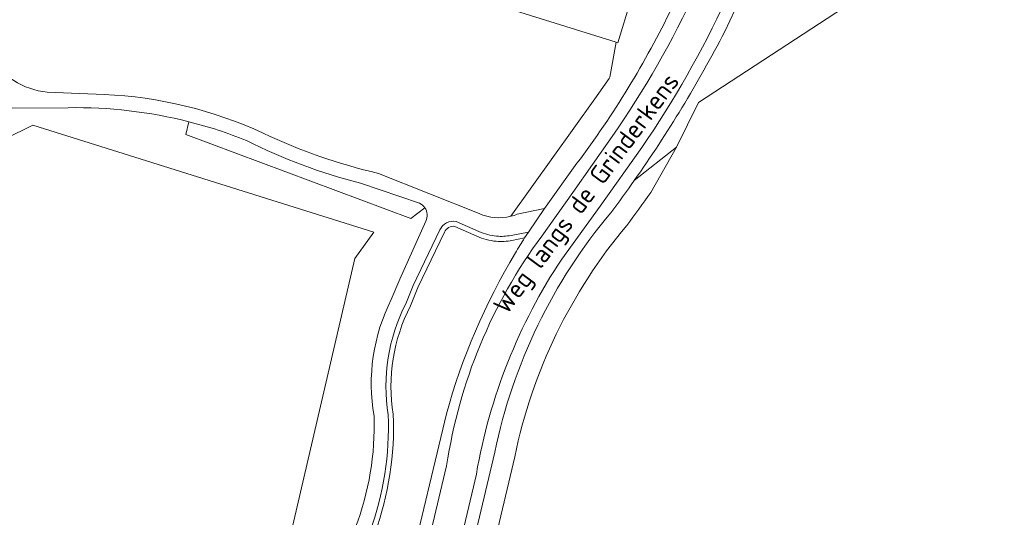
# Model space of a CAD drawing. Extents: x 184422 to 188298, y 343471 to 350189.
# Tile 381 of 513: x 187314 to 187411, y 348652 to 348700. Entities that reach past the tile are written whole.
import ezdxf
from ezdxf.enums import TextEntityAlignment as Align

# ---------------------------------------------------------------- set-up
doc = ezdxf.new("R2010")
doc.units = 0
for name, color, linetype, lineweight in [('B-WA-GR-BEPLANTING_CULTUUR_HEESTERS-GV', 252, 'Continuous', 18), ('B-WA-GR-BOUWLAND-GV', 252, 'Continuous', 13), ('B-WA-OG-TERREIN_CULTUURSCHEIDING-GV', 252, 'Continuous', 18), ('B-WA-OG-TERREIN_ERF-GV', 252, 'Continuous', 18), ('B-WA-OG-TOPOGRAFIE-T18', 252, 'Continuous', 18), ('B-WA-OG-WEG-GV', 252, 'Continuous', 18), ('B-WA-VH-VERHARDING_ASFALT-GV', 252, 'Continuous', 18), ('B-WA-VH-VERHARDING_HALFVERHARDING_GRIND-GV', 252, 'Continuous', 18)]:
    doc.layers.add(name, color=color, linetype=linetype, lineweight=lineweight)
doc.styles.add('NLCS-ISO-M1000-T18', font='NLCS-ISO.ttf', dxfattribs={"height": 1.8})

msp = doc.modelspace()

# ---------------------------------------------------------------- linework, layer by layer
at = {"layer": 'B-WA-GR-BEPLANTING_CULTUUR_HEESTERS-GV', "flags": 128}
for points in [[(187330.956, 348690.278), (187330.642, 348689.022), (187352.633, 348680.804), (187353.996, 348681.876)], [(187330.956, 348690.278), (187330.642, 348689.022), (187352.633, 348680.804), (187353.996, 348681.876)], [(187330.956, 348690.278), (187330.642, 348689.022), (187352.633, 348680.804), (187353.996, 348681.876)], [(187353.49, 348682.302), (187347.717, 348684.269)], [(187353.49, 348682.302), (187347.717, 348684.269)], [(187353.49, 348682.302), (187347.717, 348684.269)], [(187359.289, 348679.547), (187357.07, 348680.523)], [(187359.289, 348679.547), (187357.07, 348680.523)], [(187359.289, 348679.547), (187357.07, 348680.523)], [(187355.474, 348679.694), (187352.86, 348674.273), (187352.141, 348672.48)], [(187355.474, 348679.694), (187352.86, 348674.273), (187352.141, 348672.48)], [(187355.474, 348679.694), (187352.86, 348674.273), (187352.141, 348672.48)], [(187352.596, 348672.272), (187353.318, 348674.071), (187355.929, 348679.487)], [(187352.596, 348672.272), (187353.318, 348674.071), (187355.929, 348679.487)], [(187352.596, 348672.272), (187353.318, 348674.071), (187355.929, 348679.487)], [(187356.923, 348680.042), (187359.083, 348679.091)], [(187356.923, 348680.042), (187359.083, 348679.091)], [(187356.923, 348680.042), (187359.083, 348679.091)], [(187362.519, 348678.675), (187363.755, 348678.91), (187364.13, 348679.49), (187362.424, 348679.166)], [(187362.519, 348678.675), (187363.755, 348678.91), (187364.13, 348679.49), (187362.424, 348679.166)], [(187362.519, 348678.675), (187363.755, 348678.91), (187364.13, 348679.49), (187362.424, 348679.166)]]:
    msp.add_lwpolyline(points, dxfattribs=at)
at = {"layer": 'B-WA-GR-BEPLANTING_CULTUUR_HEESTERS-GV'}
for points in [[(187336.569, 348688.453, 0.032899), (187330.956, 348690.278)], [(187336.569, 348688.453, 0.032899), (187330.956, 348690.278)], [(187336.569, 348688.453, 0.032899), (187330.956, 348690.278)], [(187347.717, 348684.269, -0.055084), (187336.569, 348688.453)], [(187347.717, 348684.269, -0.055084), (187336.569, 348688.453)], [(187347.717, 348684.269, -0.055084), (187336.569, 348688.453)], [(187353.996, 348681.876, 0.126598), (187353.49, 348682.302)], [(187353.996, 348681.876, 0.126598), (187353.49, 348682.302)], [(187353.996, 348681.876, 0.126598), (187353.49, 348682.302)], [(187357.07, 348680.523, 0.35462), (187355.474, 348679.694)], [(187357.07, 348680.523, 0.35462), (187355.474, 348679.694)], [(187357.07, 348680.523, 0.35462), (187355.474, 348679.694)], [(187355.929, 348679.487, -0.342177), (187356.923, 348680.042)], [(187355.929, 348679.487, -0.342177), (187356.923, 348680.042)], [(187355.929, 348679.487, -0.342177), (187356.923, 348680.042)], [(187361.017, 348679.088, -0.08845), (187359.289, 348679.547)], [(187361.017, 348679.088, -0.08845), (187359.289, 348679.547)], [(187361.017, 348679.088, -0.08845), (187359.289, 348679.547)], [(187359.083, 348679.091, 0.087773), (187360.975, 348678.59)], [(187359.083, 348679.091, 0.087773), (187360.975, 348678.59)], [(187359.083, 348679.091, 0.087773), (187360.975, 348678.59)], [(187360.975, 348678.59, 0.069376), (187362.519, 348678.675)], [(187360.975, 348678.59, 0.069376), (187362.519, 348678.675)], [(187360.975, 348678.59, 0.069376), (187362.519, 348678.675)], [(187362.424, 348679.166, -0.069635), (187361.017, 348679.088)], [(187362.424, 348679.166, -0.069635), (187361.017, 348679.088)], [(187362.424, 348679.166, -0.069635), (187361.017, 348679.088)], [(187352.141, 348672.48, 0.159113), (187350.416, 348661.615)], [(187352.141, 348672.48, 0.159113), (187350.416, 348661.615)], [(187352.141, 348672.48, 0.159113), (187350.416, 348661.615)], [(187350.914, 348661.665, -0.159799), (187352.596, 348672.272)], [(187350.914, 348661.665, -0.159799), (187352.596, 348672.272)], [(187350.914, 348661.665, -0.159799), (187352.596, 348672.272)], [(187350.416, 348661.615, -0.096933), (187348.661, 348650.233)], [(187350.416, 348661.615, -0.096933), (187348.661, 348650.233)], [(187350.416, 348661.615, -0.096933), (187348.661, 348650.233)], [(187349.132, 348650.065, 0.09716), (187350.914, 348661.665)], [(187349.132, 348650.065, 0.09716), (187350.914, 348661.665)], [(187349.132, 348650.065, 0.09716), (187350.914, 348661.665)]]:
    msp.add_lwpolyline(points, format="xyb", dxfattribs=at)
at = {"layer": 'B-WA-GR-BOUWLAND-GV', "flags": 128}
for points in [[(187464.341, 348721.463), (187459.01, 348722.902), (187455.628, 348723.447), (187448.079, 348723.549), (187444.777, 348723.228), (187439.08, 348721.923), (187436.234, 348720.74), (187432.07, 348719.008), (187428.385, 348717.47), (187425.4, 348716.182), (187424.207, 348715.667), (187421.86, 348714.654), (187418.887, 348713.405), (187413.891, 348711.536), (187401.83, 348706.159), (187400.448, 348705.067), (187380.759, 348692.15), (187378.607, 348687.801), (187376.09, 348683.366)], [(187464.341, 348721.463), (187459.01, 348722.902), (187455.628, 348723.447), (187448.079, 348723.549), (187444.777, 348723.228), (187439.08, 348721.923), (187436.234, 348720.74), (187432.07, 348719.008), (187428.385, 348717.47), (187425.4, 348716.182), (187424.207, 348715.667), (187421.86, 348714.654), (187418.887, 348713.405), (187413.891, 348711.536), (187401.83, 348706.159), (187400.448, 348705.067), (187380.759, 348692.15), (187378.607, 348687.801), (187376.09, 348683.366)], [(187464.341, 348721.463), (187459.01, 348722.902), (187455.628, 348723.447), (187448.079, 348723.549), (187444.777, 348723.228), (187439.08, 348721.923), (187436.234, 348720.74), (187432.07, 348719.008), (187428.385, 348717.47), (187425.4, 348716.182), (187424.207, 348715.667), (187421.86, 348714.654), (187418.887, 348713.405), (187413.891, 348711.536), (187401.83, 348706.159), (187400.448, 348705.067), (187380.759, 348692.15), (187378.607, 348687.801), (187376.09, 348683.366)], [(187259.811, 348526.97), (187293.83, 348535.152), (187300.044, 348537.314), (187310.257, 348542.605), (187320.078, 348548.757), (187325.415, 348574.983), (187326.644, 348581.437), (187328.793, 348597.78), (187337.857, 348636.807), (187347.171, 348676.906), (187349.011, 348679.483), (187315.708, 348689.941), (187269.955, 348667.359), (187209.582, 348636.947), (187200.146, 348649.014), (187202.611, 348653.656)], [(187259.811, 348526.97), (187293.83, 348535.152), (187300.044, 348537.314), (187310.257, 348542.605), (187320.078, 348548.757), (187325.415, 348574.983), (187326.644, 348581.437), (187328.793, 348597.78), (187337.857, 348636.807), (187347.171, 348676.906), (187349.011, 348679.483), (187315.708, 348689.941), (187269.955, 348667.359), (187209.582, 348636.947), (187200.146, 348649.014), (187202.611, 348653.656)], [(187259.811, 348526.97), (187293.83, 348535.152), (187300.044, 348537.314), (187310.257, 348542.605), (187320.078, 348548.757), (187325.415, 348574.983), (187326.644, 348581.437), (187328.793, 348597.78), (187337.857, 348636.807), (187347.171, 348676.906), (187349.011, 348679.483), (187315.708, 348689.941), (187269.955, 348667.359), (187209.582, 348636.947), (187200.146, 348649.014), (187202.611, 348653.656)], [(187362.781, 348657.519), (187357.677, 348635.925), (187350.944, 348606.161)], [(187362.781, 348657.519), (187357.677, 348635.925), (187350.944, 348606.161)], [(187362.781, 348657.519), (187357.677, 348635.925), (187350.944, 348606.161)]]:
    msp.add_lwpolyline(points, dxfattribs=at)
at = {"layer": 'B-WA-GR-BOUWLAND-GV'}
for points in [[(187376.09, 348683.366, -0.007714), (187373.741, 348680.138)], [(187376.09, 348683.366, -0.007714), (187373.741, 348680.138)], [(187376.09, 348683.366, -0.007714), (187373.741, 348680.138)], [(187373.741, 348680.138, 0.12466), (187362.781, 348657.519)], [(187373.741, 348680.138, 0.12466), (187362.781, 348657.519)], [(187373.741, 348680.138, 0.12466), (187362.781, 348657.519)]]:
    msp.add_lwpolyline(points, format="xyb", dxfattribs=at)
at = {"layer": 'B-WA-OG-TERREIN_CULTUURSCHEIDING-GV', "flags": 128}
for points in [[(187362.406, 348681.033), (187370.614, 348692.526), (187372.029, 348694.507), (187372.085, 348694.634), (187372.709, 348698.06), (187347.481, 348705.967), (187340.921, 348708.037), (187334.866, 348709.914), (187334.517, 348710.024), (187325.651, 348712.808)], [(187362.406, 348681.033), (187370.614, 348692.526), (187372.029, 348694.507), (187372.085, 348694.634), (187372.709, 348698.06), (187347.481, 348705.967), (187340.921, 348708.037), (187334.866, 348709.914), (187334.517, 348710.024), (187325.651, 348712.808)], [(187362.406, 348681.033), (187370.614, 348692.526), (187372.029, 348694.507), (187372.085, 348694.634), (187372.709, 348698.06), (187347.481, 348705.967), (187340.921, 348708.037), (187334.866, 348709.914), (187334.517, 348710.024), (187325.651, 348712.808)], [(187374.455, 348684.517), (187378.607, 348687.801), (187380.759, 348692.15), (187400.448, 348705.067), (187401.83, 348706.159), (187405.876, 348709.358), (187407.794, 348710.683)], [(187374.455, 348684.517), (187378.607, 348687.801), (187380.759, 348692.15), (187400.448, 348705.067), (187401.83, 348706.159), (187405.876, 348709.358), (187407.794, 348710.683)], [(187374.455, 348684.517), (187378.607, 348687.801), (187380.759, 348692.15), (187400.448, 348705.067), (187401.83, 348706.159), (187405.876, 348709.358), (187407.794, 348710.683)], [(187385.273, 348703.306), (187383.308, 348699.092)], [(187385.273, 348703.306), (187383.308, 348699.092)], [(187385.273, 348703.306), (187383.308, 348699.092)], [(187317.11, 348693.179), (187322.68, 348692.943)], [(187317.11, 348693.179), (187322.68, 348692.943)], [(187317.11, 348693.179), (187322.68, 348692.943)], [(187319.163, 348691.653), (187313.668, 348691.623)], [(187319.163, 348691.653), (187313.668, 348691.623)], [(187319.163, 348691.653), (187313.668, 348691.623)], [(187202.611, 348653.656), (187200.146, 348649.014), (187209.582, 348636.947), (187269.955, 348667.359), (187315.708, 348689.941), (187349.011, 348679.483), (187347.171, 348676.906), (187337.857, 348636.807), (187328.793, 348597.78), (187326.644, 348581.437), (187325.415, 348574.983), (187320.078, 348548.757), (187321.929, 348549.916), (187327.564, 348554.202), (187327.589, 348554.225)], [(187202.611, 348653.656), (187200.146, 348649.014), (187209.582, 348636.947), (187269.955, 348667.359), (187315.708, 348689.941), (187349.011, 348679.483), (187347.171, 348676.906), (187337.857, 348636.807), (187328.793, 348597.78), (187326.644, 348581.437), (187325.415, 348574.983), (187320.078, 348548.757), (187321.929, 348549.916), (187327.564, 348554.202), (187327.589, 348554.225)], [(187202.611, 348653.656), (187200.146, 348649.014), (187209.582, 348636.947), (187269.955, 348667.359), (187315.708, 348689.941), (187349.011, 348679.483), (187347.171, 348676.906), (187337.857, 348636.807), (187328.793, 348597.78), (187326.644, 348581.437), (187325.415, 348574.983), (187320.078, 348548.757), (187321.929, 348549.916), (187327.564, 348554.202), (187327.589, 348554.225)], [(187353.996, 348681.876), (187352.633, 348680.804), (187330.642, 348689.022), (187330.956, 348690.278)], [(187353.996, 348681.876), (187352.633, 348680.804), (187330.642, 348689.022), (187330.956, 348690.278)], [(187353.996, 348681.876), (187352.633, 348680.804), (187330.642, 348689.022), (187330.956, 348690.278)], [(187349.476, 348685.228), (187359.311, 348681.297)], [(187349.476, 348685.228), (187359.311, 348681.297)], [(187349.476, 348685.228), (187359.311, 348681.297)], [(187350.723, 348672.894), (187351.554, 348674.899), (187354.101, 348680.54)], [(187350.723, 348672.894), (187351.554, 348674.899), (187354.101, 348680.54)], [(187350.723, 348672.894), (187351.554, 348674.899), (187354.101, 348680.54)], [(187355.929, 348679.487), (187353.318, 348674.071), (187352.596, 348672.272)], [(187355.929, 348679.487), (187353.318, 348674.071), (187352.596, 348672.272)], [(187355.929, 348679.487), (187353.318, 348674.071), (187352.596, 348672.272)], [(187359.083, 348679.091), (187356.923, 348680.042)], [(187359.083, 348679.091), (187356.923, 348680.042)], [(187359.083, 348679.091), (187356.923, 348680.042)], [(187363.755, 348678.91), (187362.519, 348678.675)], [(187363.755, 348678.91), (187362.519, 348678.675)], [(187363.755, 348678.91), (187362.519, 348678.675)], [(187343.671, 348608.309), (187348.77, 348630.942), (187356.116, 348661.705)], [(187343.671, 348608.309), (187348.77, 348630.942), (187356.116, 348661.705)], [(187343.671, 348608.309), (187348.77, 348630.942), (187356.116, 348661.705)]]:
    msp.add_lwpolyline(points, dxfattribs=at)
at = {"layer": 'B-WA-OG-TERREIN_CULTUURSCHEIDING-GV'}
for points in [[(187383.308, 348699.092, -0.033811), (187374.455, 348684.517)], [(187383.308, 348699.092, -0.033811), (187374.455, 348684.517)], [(187383.308, 348699.092, -0.033811), (187374.455, 348684.517)], [(187311.397, 348696.773, 0.237164), (187317.11, 348693.179)], [(187311.397, 348696.773, 0.237164), (187317.11, 348693.179)], [(187311.397, 348696.773, 0.237164), (187317.11, 348693.179)], [(187322.68, 348692.943, -0.09795), (187338.202, 348689.16)], [(187322.68, 348692.943, -0.09795), (187338.202, 348689.16)], [(187322.68, 348692.943, -0.09795), (187338.202, 348689.16)], [(187330.956, 348690.278, 0.066392), (187319.163, 348691.653)], [(187330.956, 348690.278, 0.066392), (187319.163, 348691.653)], [(187330.956, 348690.278, 0.066392), (187319.163, 348691.653)], [(187338.202, 348689.16, 0.052979), (187349.476, 348685.228)], [(187338.202, 348689.16, 0.052979), (187349.476, 348685.228)], [(187338.202, 348689.16, 0.052979), (187349.476, 348685.228)], [(187354.101, 348680.54, 0.274651), (187353.996, 348681.876)], [(187354.101, 348680.54, 0.274651), (187353.996, 348681.876)], [(187354.101, 348680.54, 0.274651), (187353.996, 348681.876)], [(187359.311, 348681.297, 0.164127), (187362.406, 348681.033)], [(187359.311, 348681.297, 0.164127), (187362.406, 348681.033)], [(187359.311, 348681.297, 0.164127), (187362.406, 348681.033)], [(187356.923, 348680.042, 0.342177), (187355.929, 348679.487)], [(187356.923, 348680.042, 0.342177), (187355.929, 348679.487)], [(187356.923, 348680.042, 0.342177), (187355.929, 348679.487)], [(187360.975, 348678.59, -0.087773), (187359.083, 348679.091)], [(187360.975, 348678.59, -0.087773), (187359.083, 348679.091)], [(187360.975, 348678.59, -0.087773), (187359.083, 348679.091)], [(187362.519, 348678.675, -0.069376), (187360.975, 348678.59)], [(187362.519, 348678.675, -0.069376), (187360.975, 348678.59)], [(187362.519, 348678.675, -0.069376), (187360.975, 348678.59)], [(187362.85, 348677.448, -0.006287), (187363.755, 348678.91)], [(187362.85, 348677.448, -0.006287), (187363.755, 348678.91)], [(187362.85, 348677.448, -0.006287), (187363.755, 348678.91)], [(187356.116, 348661.705, -0.068319), (187362.85, 348677.448)], [(187356.116, 348661.705, -0.068319), (187362.85, 348677.448)], [(187356.116, 348661.705, -0.068319), (187362.85, 348677.448)], [(187349.037, 348661.495, -0.160545), (187350.723, 348672.894)], [(187349.037, 348661.495, -0.160545), (187350.723, 348672.894)], [(187349.037, 348661.495, -0.160545), (187350.723, 348672.894)], [(187352.596, 348672.272, 0.159799), (187350.914, 348661.665)], [(187352.596, 348672.272, 0.159799), (187350.914, 348661.665)], [(187352.596, 348672.272, 0.159799), (187350.914, 348661.665)], [(187347.202, 348650.552, 0.101892), (187349.037, 348661.495)], [(187347.202, 348650.552, 0.101892), (187349.037, 348661.495)], [(187347.202, 348650.552, 0.101892), (187349.037, 348661.495)], [(187350.914, 348661.665, -0.09716), (187349.132, 348650.065)], [(187350.914, 348661.665, -0.09716), (187349.132, 348650.065)], [(187350.914, 348661.665, -0.09716), (187349.132, 348650.065)]]:
    msp.add_lwpolyline(points, format="xyb", dxfattribs=at)
at = {"layer": 'B-WA-OG-TERREIN_ERF-GV', "flags": 128}
msp.add_lwpolyline([(187317.862, 348715.227), (187325.651, 348712.808), (187334.517, 348710.024), (187334.866, 348709.914), (187340.921, 348708.037), (187347.481, 348705.967), (187372.709, 348698.06), (187372.857, 348698.013), (187374.127, 348702.208), (187381.94, 348727.455), (187382.023, 348727.722)], dxfattribs=at)
msp.add_lwpolyline([(187317.862, 348715.227), (187325.651, 348712.808), (187334.517, 348710.024), (187334.866, 348709.914), (187340.921, 348708.037), (187347.481, 348705.967), (187372.709, 348698.06), (187372.857, 348698.013), (187374.127, 348702.208), (187381.94, 348727.455), (187382.023, 348727.722)], dxfattribs=at)
msp.add_lwpolyline([(187317.862, 348715.227), (187325.651, 348712.808), (187334.517, 348710.024), (187334.866, 348709.914), (187340.921, 348708.037), (187347.481, 348705.967), (187372.709, 348698.06), (187372.857, 348698.013), (187374.127, 348702.208), (187381.94, 348727.455), (187382.023, 348727.722)], dxfattribs=at)
at = {"layer": 'B-WA-OG-WEG-GV', "flags": 128}
for points in [[(187375.785, 348703.476), (187375.302, 348701.862), (187374.846, 348701.996), (187374.397, 348702.129), (187374.127, 348702.208), (187372.857, 348698.013)], [(187375.785, 348703.476), (187375.302, 348701.862), (187374.846, 348701.996), (187374.397, 348702.129), (187374.127, 348702.208), (187372.857, 348698.013)], [(187375.785, 348703.476), (187375.302, 348701.862), (187374.846, 348701.996), (187374.397, 348702.129), (187374.127, 348702.208), (187372.857, 348698.013)], [(187372.857, 348698.013), (187372.709, 348698.06), (187372.085, 348694.634), (187372.029, 348694.507), (187370.614, 348692.526), (187362.406, 348681.033)], [(187372.857, 348698.013), (187372.709, 348698.06), (187372.085, 348694.634), (187372.029, 348694.507), (187370.614, 348692.526), (187362.406, 348681.033)], [(187372.857, 348698.013), (187372.709, 348698.06), (187372.085, 348694.634), (187372.029, 348694.507), (187370.614, 348692.526), (187362.406, 348681.033)], [(187376.09, 348683.366), (187378.607, 348687.801), (187374.455, 348684.517)], [(187376.09, 348683.366), (187378.607, 348687.801), (187374.455, 348684.517)], [(187376.09, 348683.366), (187378.607, 348687.801), (187374.455, 348684.517)], [(187363.034, 348681.233), (187365.685, 348681.805), (187368.868, 348686.215)], [(187363.034, 348681.233), (187365.685, 348681.805), (187368.868, 348686.215)], [(187363.034, 348681.233), (187365.685, 348681.805), (187368.868, 348686.215)], [(187360.829, 348657.952), (187355.729, 348636.376), (187348.996, 348606.612)], [(187360.829, 348657.952), (187355.729, 348636.376), (187348.996, 348606.612)], [(187360.829, 348657.952), (187355.729, 348636.376), (187348.996, 348606.612)], [(187350.944, 348606.161), (187357.677, 348635.925), (187362.781, 348657.519)], [(187350.944, 348606.161), (187357.677, 348635.925), (187362.781, 348657.519)], [(187350.944, 348606.161), (187357.677, 348635.925), (187362.781, 348657.519)]]:
    msp.add_lwpolyline(points, dxfattribs=at)
at = {"layer": 'B-WA-OG-WEG-GV'}
for points in [[(187368.868, 348686.215, 0.049102), (187378.147, 348701.433)], [(187368.868, 348686.215, 0.049102), (187378.147, 348701.433)], [(187368.868, 348686.215, 0.049102), (187378.147, 348701.433)], [(187374.455, 348684.517, -0.00774), (187372.175, 348681.383)], [(187374.455, 348684.517, -0.00774), (187372.175, 348681.383)], [(187374.455, 348684.517, -0.00774), (187372.175, 348681.383)], [(187373.741, 348680.138, 0.007714), (187376.09, 348683.366)], [(187373.741, 348680.138, 0.007714), (187376.09, 348683.366)], [(187373.741, 348680.138, 0.007714), (187376.09, 348683.366)], [(187372.175, 348681.383, 0.124295), (187360.829, 348657.952)], [(187372.175, 348681.383, 0.124295), (187360.829, 348657.952)], [(187372.175, 348681.383, 0.124295), (187360.829, 348657.952)], [(187362.406, 348681.033, 0.034569), (187363.034, 348681.233)], [(187362.406, 348681.033, 0.034569), (187363.034, 348681.233)], [(187362.406, 348681.033, 0.034569), (187363.034, 348681.233)], [(187362.781, 348657.519, -0.12466), (187373.741, 348680.138)], [(187362.781, 348657.519, -0.12466), (187373.741, 348680.138)], [(187362.781, 348657.519, -0.12466), (187373.741, 348680.138)]]:
    msp.add_lwpolyline(points, format="xyb", dxfattribs=at)
at = {"layer": 'B-WA-VH-VERHARDING_ASFALT-GV', "flags": 128}
for points in [[(187383.308, 348699.092), (187385.273, 348703.306)], [(187383.308, 348699.092), (187385.273, 348703.306)], [(187383.308, 348699.092), (187385.273, 348703.306)], [(187372.314, 348688.834), (187368.465, 348683.372), (187365.425, 348679.093)], [(187365.425, 348679.093), (187368.465, 348683.372), (187372.314, 348688.834)], [(187372.314, 348688.834), (187368.465, 348683.372), (187365.425, 348679.093)], [(187365.425, 348679.093), (187368.465, 348683.372), (187372.314, 348688.834)], [(187372.314, 348688.834), (187368.465, 348683.372), (187365.425, 348679.093)], [(187365.425, 348679.093), (187368.465, 348683.372), (187372.314, 348688.834)], [(187367.373, 348676.841), (187371.126, 348682.021), (187375.212, 348687.764)], [(187375.212, 348687.764), (187371.126, 348682.021), (187367.373, 348676.841)], [(187367.373, 348676.841), (187371.126, 348682.021), (187375.212, 348687.764)], [(187375.212, 348687.764), (187371.126, 348682.021), (187367.373, 348676.841)], [(187367.373, 348676.841), (187371.126, 348682.021), (187375.212, 348687.764)], [(187375.212, 348687.764), (187371.126, 348682.021), (187367.373, 348676.841)], [(187368.868, 348686.215), (187365.685, 348681.805), (187364.13, 348679.49), (187363.755, 348678.91)], [(187368.868, 348686.215), (187365.685, 348681.805), (187364.13, 348679.49), (187363.755, 348678.91)], [(187368.868, 348686.215), (187365.685, 348681.805), (187364.13, 348679.49), (187363.755, 348678.91)], [(187356.116, 348661.705), (187348.77, 348630.942), (187343.671, 348608.309)], [(187356.116, 348661.705), (187348.77, 348630.942), (187343.671, 348608.309)], [(187356.116, 348661.705), (187348.77, 348630.942), (187343.671, 348608.309)], [(187348.996, 348606.612), (187355.729, 348636.376), (187360.829, 348657.952)], [(187348.996, 348606.612), (187355.729, 348636.376), (187360.829, 348657.952)], [(187348.996, 348606.612), (187355.729, 348636.376), (187360.829, 348657.952)], [(187356.132, 348656.638), (187351.114, 348635.421), (187344.387, 348605.894), (187342.391, 348596.434), (187341.479, 348590.421), (187338.05, 348564.253)], [(187338.05, 348564.253), (187341.479, 348590.421), (187342.391, 348596.434), (187344.387, 348605.894), (187351.114, 348635.421), (187356.132, 348656.638)], [(187356.132, 348656.638), (187351.114, 348635.421), (187344.387, 348605.894), (187342.391, 348596.434), (187341.479, 348590.421), (187338.05, 348564.253)], [(187338.05, 348564.253), (187341.479, 348590.421), (187342.391, 348596.434), (187344.387, 348605.894), (187351.114, 348635.421), (187356.132, 348656.638)], [(187356.132, 348656.638), (187351.114, 348635.421), (187344.387, 348605.894), (187342.391, 348596.434), (187341.479, 348590.421), (187338.05, 348564.253)], [(187338.05, 348564.253), (187341.479, 348590.421), (187342.391, 348596.434), (187344.387, 348605.894), (187351.114, 348635.421), (187356.132, 348656.638)], [(187341.02, 348563.971), (187344.33, 348589.475), (187345.584, 348596.502), (187347.751, 348606.569), (187354.193, 348635.354), (187359.039, 348655.827)], [(187359.039, 348655.827), (187354.193, 348635.354), (187347.751, 348606.569), (187345.584, 348596.502), (187344.33, 348589.475), (187341.02, 348563.971)], [(187341.02, 348563.971), (187344.33, 348589.475), (187345.584, 348596.502), (187347.751, 348606.569), (187354.193, 348635.354), (187359.039, 348655.827)], [(187359.039, 348655.827), (187354.193, 348635.354), (187347.751, 348606.569), (187345.584, 348596.502), (187344.33, 348589.475), (187341.02, 348563.971)], [(187341.02, 348563.971), (187344.33, 348589.475), (187345.584, 348596.502), (187347.751, 348606.569), (187354.193, 348635.354), (187359.039, 348655.827)], [(187359.039, 348655.827), (187354.193, 348635.354), (187347.751, 348606.569), (187345.584, 348596.502), (187344.33, 348589.475), (187341.02, 348563.971)]]:
    msp.add_lwpolyline(points, dxfattribs=at)
at = {"layer": 'B-WA-VH-VERHARDING_ASFALT-GV'}
for points in [[(187380.533, 348703.193, -0.042276), (187372.314, 348688.834)], [(187372.314, 348688.834, 0.042276), (187380.533, 348703.193)], [(187380.533, 348703.193, -0.042276), (187372.314, 348688.834)], [(187372.314, 348688.834, 0.042276), (187380.533, 348703.193)], [(187380.533, 348703.193, -0.042276), (187372.314, 348688.834)], [(187372.314, 348688.834, 0.042276), (187380.533, 348703.193)], [(187378.147, 348701.433, -0.049102), (187368.868, 348686.215)], [(187378.147, 348701.433, -0.049102), (187368.868, 348686.215)], [(187378.147, 348701.433, -0.049102), (187368.868, 348686.215)], [(187375.212, 348687.764, 0.042221), (187383.432, 348702.235)], [(187383.432, 348702.235, -0.042221), (187375.212, 348687.764)], [(187375.212, 348687.764, 0.042221), (187383.432, 348702.235)], [(187383.432, 348702.235, -0.042221), (187375.212, 348687.764)], [(187375.212, 348687.764, 0.042221), (187383.432, 348702.235)], [(187383.432, 348702.235, -0.042221), (187375.212, 348687.764)], [(187374.455, 348684.517, 0.033811), (187383.308, 348699.092)], [(187374.455, 348684.517, 0.033811), (187383.308, 348699.092)], [(187374.455, 348684.517, 0.033811), (187383.308, 348699.092)], [(187372.175, 348681.383, 0.00774), (187374.455, 348684.517)], [(187372.175, 348681.383, 0.00774), (187374.455, 348684.517)], [(187372.175, 348681.383, 0.00774), (187374.455, 348684.517)], [(187360.829, 348657.952, -0.124295), (187372.175, 348681.383)], [(187360.829, 348657.952, -0.124295), (187372.175, 348681.383)], [(187360.829, 348657.952, -0.124295), (187372.175, 348681.383)], [(187365.425, 348679.093, 0.122289), (187356.132, 348656.638)], [(187356.132, 348656.638, -0.122289), (187365.425, 348679.093)], [(187365.425, 348679.093, 0.122289), (187356.132, 348656.638)], [(187356.132, 348656.638, -0.122289), (187365.425, 348679.093)], [(187365.425, 348679.093, 0.122289), (187356.132, 348656.638)], [(187356.132, 348656.638, -0.122289), (187365.425, 348679.093)], [(187363.755, 348678.91, 0.006287), (187362.85, 348677.448)], [(187363.755, 348678.91, 0.006287), (187362.85, 348677.448)], [(187363.755, 348678.91, 0.006287), (187362.85, 348677.448)], [(187362.85, 348677.448, 0.068319), (187356.116, 348661.705)], [(187362.85, 348677.448, 0.068319), (187356.116, 348661.705)], [(187362.85, 348677.448, 0.068319), (187356.116, 348661.705)], [(187359.039, 348655.827, -0.103891), (187367.373, 348676.841)], [(187367.373, 348676.841, 0.103891), (187359.039, 348655.827)], [(187359.039, 348655.827, -0.103891), (187367.373, 348676.841)], [(187367.373, 348676.841, 0.103891), (187359.039, 348655.827)], [(187359.039, 348655.827, -0.103891), (187367.373, 348676.841)], [(187367.373, 348676.841, 0.103891), (187359.039, 348655.827)]]:
    msp.add_lwpolyline(points, format="xyb", dxfattribs=at)
at = {"layer": 'B-WA-VH-VERHARDING_HALFVERHARDING_GRIND-GV'}
for points in [[(187317.11, 348693.179, -0.237164), (187311.397, 348696.773)], [(187317.11, 348693.179, -0.237164), (187311.397, 348696.773)], [(187317.11, 348693.179, -0.237164), (187311.397, 348696.773)], [(187338.202, 348689.16, 0.09795), (187322.68, 348692.943)], [(187338.202, 348689.16, 0.09795), (187322.68, 348692.943)], [(187338.202, 348689.16, 0.09795), (187322.68, 348692.943)], [(187319.163, 348691.653, -0.066392), (187330.956, 348690.278)], [(187319.163, 348691.653, -0.066392), (187330.956, 348690.278)], [(187319.163, 348691.653, -0.066392), (187330.956, 348690.278)], [(187330.956, 348690.278, -0.032899), (187336.569, 348688.453)], [(187330.956, 348690.278, -0.032899), (187336.569, 348688.453)], [(187330.956, 348690.278, -0.032899), (187336.569, 348688.453)], [(187349.476, 348685.228, -0.052979), (187338.202, 348689.16)], [(187349.476, 348685.228, -0.052979), (187338.202, 348689.16)], [(187349.476, 348685.228, -0.052979), (187338.202, 348689.16)], [(187336.569, 348688.453, 0.055084), (187347.717, 348684.269)], [(187336.569, 348688.453, 0.055084), (187347.717, 348684.269)], [(187336.569, 348688.453, 0.055084), (187347.717, 348684.269)], [(187353.49, 348682.302, -0.126598), (187353.996, 348681.876)], [(187353.49, 348682.302, -0.126598), (187353.996, 348681.876)], [(187353.49, 348682.302, -0.126598), (187353.996, 348681.876)], [(187353.996, 348681.876, -0.274651), (187354.101, 348680.54)], [(187353.996, 348681.876, -0.274651), (187354.101, 348680.54)], [(187353.996, 348681.876, -0.274651), (187354.101, 348680.54)], [(187362.406, 348681.033, -0.164127), (187359.311, 348681.297)], [(187362.406, 348681.033, -0.164127), (187359.311, 348681.297)], [(187362.406, 348681.033, -0.164127), (187359.311, 348681.297)], [(187363.034, 348681.233, -0.034569), (187362.406, 348681.033)], [(187363.034, 348681.233, -0.034569), (187362.406, 348681.033)], [(187363.034, 348681.233, -0.034569), (187362.406, 348681.033)], [(187355.474, 348679.694, -0.35462), (187357.07, 348680.523)], [(187355.474, 348679.694, -0.35462), (187357.07, 348680.523)], [(187355.474, 348679.694, -0.35462), (187357.07, 348680.523)], [(187359.289, 348679.547, 0.08845), (187361.017, 348679.088)], [(187359.289, 348679.547, 0.08845), (187361.017, 348679.088)], [(187359.289, 348679.547, 0.08845), (187361.017, 348679.088)], [(187361.017, 348679.088, 0.069635), (187362.424, 348679.166)], [(187361.017, 348679.088, 0.069635), (187362.424, 348679.166)], [(187361.017, 348679.088, 0.069635), (187362.424, 348679.166)], [(187350.723, 348672.894, 0.160545), (187349.037, 348661.495)], [(187350.723, 348672.894, 0.160545), (187349.037, 348661.495)], [(187350.723, 348672.894, 0.160545), (187349.037, 348661.495)], [(187350.416, 348661.615, -0.159113), (187352.141, 348672.48)], [(187350.416, 348661.615, -0.159113), (187352.141, 348672.48)], [(187350.416, 348661.615, -0.159113), (187352.141, 348672.48)], [(187349.037, 348661.495, -0.101892), (187347.202, 348650.552)], [(187349.037, 348661.495, -0.101892), (187347.202, 348650.552)], [(187349.037, 348661.495, -0.101892), (187347.202, 348650.552)], [(187348.661, 348650.233, 0.096933), (187350.416, 348661.615)], [(187348.661, 348650.233, 0.096933), (187350.416, 348661.615)], [(187348.661, 348650.233, 0.096933), (187350.416, 348661.615)]]:
    msp.add_lwpolyline(points, format="xyb", dxfattribs=at)
at = {"layer": 'B-WA-VH-VERHARDING_HALFVERHARDING_GRIND-GV', "flags": 128}
for points in [[(187322.68, 348692.943), (187317.11, 348693.179)], [(187322.68, 348692.943), (187317.11, 348693.179)], [(187322.68, 348692.943), (187317.11, 348693.179)], [(187313.668, 348691.623), (187319.163, 348691.653)], [(187313.668, 348691.623), (187319.163, 348691.653)], [(187313.668, 348691.623), (187319.163, 348691.653)], [(187359.311, 348681.297), (187349.476, 348685.228)], [(187359.311, 348681.297), (187349.476, 348685.228)], [(187359.311, 348681.297), (187349.476, 348685.228)], [(187347.717, 348684.269), (187353.49, 348682.302)], [(187347.717, 348684.269), (187353.49, 348682.302)], [(187347.717, 348684.269), (187353.49, 348682.302)], [(187362.424, 348679.166), (187364.13, 348679.49), (187365.685, 348681.805), (187363.034, 348681.233)], [(187362.424, 348679.166), (187364.13, 348679.49), (187365.685, 348681.805), (187363.034, 348681.233)], [(187362.424, 348679.166), (187364.13, 348679.49), (187365.685, 348681.805), (187363.034, 348681.233)], [(187354.101, 348680.54), (187351.554, 348674.899), (187350.723, 348672.894)], [(187354.101, 348680.54), (187351.554, 348674.899), (187350.723, 348672.894)], [(187354.101, 348680.54), (187351.554, 348674.899), (187350.723, 348672.894)], [(187357.07, 348680.523), (187359.289, 348679.547)], [(187357.07, 348680.523), (187359.289, 348679.547)], [(187357.07, 348680.523), (187359.289, 348679.547)], [(187352.141, 348672.48), (187352.86, 348674.273), (187355.474, 348679.694)], [(187352.141, 348672.48), (187352.86, 348674.273), (187355.474, 348679.694)], [(187352.141, 348672.48), (187352.86, 348674.273), (187355.474, 348679.694)]]:
    msp.add_lwpolyline(points, dxfattribs=at)

# ---------------------------------------------------------------- texts
at = {"layer": 'B-WA-OG-TOPOGRAFIE-T18', "style": 'NLCS-ISO-M1000-T18'}
msp.add_text('Weg langs de Grinderkens', height=1.8, rotation=53.5, dxfattribs=at).set_placement((187369.98, 348683.142), align=Align.MIDDLE)
msp.add_text('Weg langs de Grinderkens', height=1.8, rotation=53.5, dxfattribs=at).set_placement((187369.98, 348683.142), align=Align.MIDDLE)
msp.add_text('Weg langs de Grinderkens', height=1.8, rotation=53.5, dxfattribs=at).set_placement((187369.98, 348683.142), align=Align.MIDDLE)

doc.saveas('drawing.dxf')
